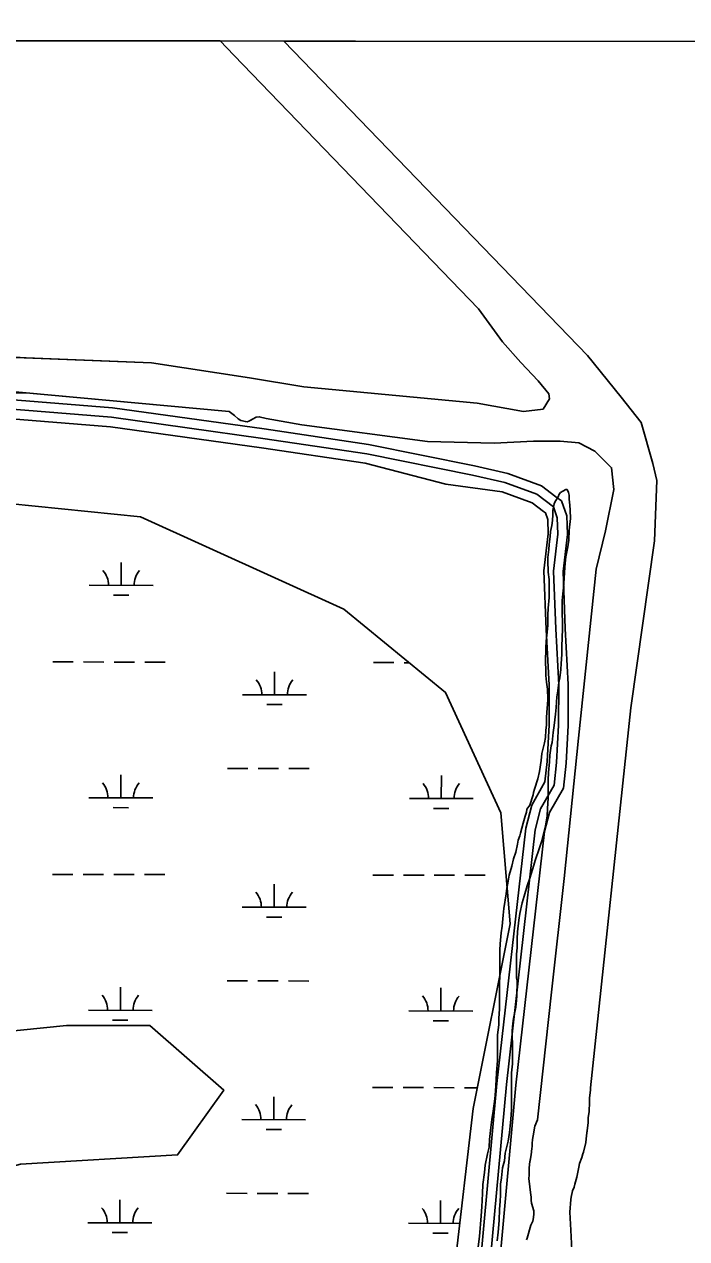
# Model space of a CAD drawing. Extents: x 3219052 to 3256913, y 800770 to 826146.
# Drawn here: x 3245416 to 3246453, y 822468 to 824370 of the extents above; entities that cross this region are included whole.
import ezdxf

# ---------------------------------------------------------------- set-up
doc = ezdxf.new("R2010")
doc.units = 0
for name, color, linetype in [('V-GRID-FRAM', 7, 'Continuous'), ('V-ROAD-CNTR', 7, 'Continuous'), ('V-SITE-VEGE', 7, 'Continuous'), ('V-TOPO-SHOR', 7, 'Continuous'), ('V-WETL-SWMP', 7, 'Continuous')]:
    doc.layers.add(name, color=color, linetype=linetype)

msp = doc.modelspace()

# ---------------------------------------------------------------- linework, layer by layer
at = {"layer": 'V-GRID-FRAM'}
msp.add_lwpolyline([(3223248.6, 824370.1), (3254658.5, 824333.6), (3254645.2, 806146.9), (3223219.5, 806183.5), (3223248.6, 824370.1)], dxfattribs=at)
at = {"layer": 'V-ROAD-CNTR'}
for points in [[(3246248.6, 823630.3), (3246226.1, 823647.5), (3246173.2, 823666.8), (3246121.1, 823678.6), (3245955, 823712.3), (3245791.6, 823736.6), (3245554.4, 823769.6), (3245236.9, 823795.3), (3244747.9, 823846.4), (3244509.1, 823873.8)], [(3246229.2, 823607.4), (3246211.5, 823620.9), (3246164.7, 823638), (3246076.2, 823649.9), (3245949.8, 823682.7), (3245787.4, 823706.9), (3245551.1, 823739.8), (3245234.1, 823765.5), (3244744.7, 823816.6), (3244508.7, 823843.6)], [(3246120.9, 822161.1), (3246171.2, 822710.1), (3246216, 823108.7), (3246224.7, 823141.7), (3246245.8, 823178.8), (3246249.7, 823214.3), (3246252.9, 823272.5), (3246253.1, 823335.6), (3246248.3, 823423.3), (3246244.9, 823513.8), (3246251.7, 823571.8), (3246250.8, 823597.5), (3246244.7, 823614.4), (3246218.8, 823634.2), (3246168.9, 823652.4), (3246117.9, 823664), (3245952.4, 823697.5), (3245789.5, 823721.7), (3245552.7, 823754.7), (3245235.5, 823780.4)], [(3246072.4, 821811.9), (3246058.7, 821837), (3246058.2, 821868), (3246063.8, 821914.2), (3246076.2, 821966.7), (3246096, 822017), (3246112, 822063.7), (3246122.2, 822107.2), (3246135.7, 822158.4), (3246186.1, 822708.6), (3246230.8, 823106), (3246238.7, 823136), (3246260.4, 823174.1), (3246264.7, 823213), (3246267.9, 823272), (3246268.1, 823336), (3246263.3, 823423.9), (3246260, 823513.3), (3246266.7, 823571.2), (3246265.8, 823600.4), (3246257.3, 823623.7), (3246248.6, 823630.3)], [(3246028.8, 821833.2), (3246028.1, 821869.5), (3246034.2, 821919.5), (3246047.5, 821975.7), (3246067.9, 822027.4), (3246083.1, 822072), (3246093.1, 822114.4), (3246106.1, 822163.7), (3246156.2, 822711.6), (3246201.3, 823111.5), (3246210.7, 823147.4), (3246231.2, 823183.6), (3246234.8, 823215.5), (3246237.9, 823272.9), (3246238.1, 823335.2), (3246233.3, 823422.6), (3246229.9, 823514.4), (3246236.7, 823572.4), (3246235.9, 823594.7), (3246232.1, 823605.2), (3246229.2, 823607.4)]]:
    msp.add_lwpolyline(points, dxfattribs=at)
at = {"layer": 'V-SITE-VEGE'}
for p, q in [((3241916.1, 824348.4), (3245723, 824344)), ((3245723, 824344), (3245744.5, 824321.6)), ((3245822.6, 824343.8), (3254658.5, 824333.6)), ((3246298, 823851.4), (3245822.6, 824343.8)), ((3245744.5, 824321.6), (3246127.3, 823924.7)), ((3246127.3, 823924.7), (3246164.9, 823873)), ((3246164.9, 823873), (3246193.6, 823840.3)), ((3245418.9, 823847.6), (3245113.8, 823866.2)), ((3246350.6, 823786), (3246298, 823851.4)), ((3245615.4, 823840.1), (3245418.9, 823847.6)), ((3245768.9, 823816.4), (3245615.4, 823840.1)), ((3246193.6, 823840.3), (3246221, 823811.7)), ((3245853.7, 823802.4), (3245768.9, 823816.4)), ((3246125.5, 823776.7), (3245853.7, 823802.4)), ((3246221, 823811.7), (3246237.4, 823791.2)), ((3246197.9, 823763.9), (3246125.5, 823776.7)), ((3246238.8, 823783.7), (3246228.6, 823767.3)), ((3246237.4, 823791.2), (3246238.8, 823783.7)), ((3246382.1, 823746.5), (3246350.6, 823786)), ((3246228.6, 823767.3), (3246197.9, 823763.9)), ((3246400.6, 823682.4), (3246382.1, 823746.5)), ((3246406.8, 823655.8), (3246400.6, 823682.4)), ((3246402.9, 823561), (3246406.8, 823655.8)), ((3246365.9, 823299.7), (3246402.9, 823561)), ((3246303, 822704.7), (3246365.9, 823299.7)), ((3246301.5, 822689), (3246302.1, 822696.6)), ((3246302.1, 822696.6), (3246302.6, 822701.4)), ((3246302.6, 822701.4), (3246303, 822704.7)), ((3246300.5, 822667.5), (3246301.5, 822682.3)), ((3246301.5, 822682.3), (3246301.5, 822689)), ((3246299, 822657.5), (3246300.5, 822667.5)), ((3246299, 822649.8), (3246299, 822657.5)), ((3246296.5, 822629.8), (3246299, 822649.8)), ((3246291.6, 822604.1), (3246295.5, 822619.3)), ((3246295.5, 822619.3), (3246296.5, 822629.8)), ((3246285.8, 822586.4), (3246289.2, 822595.5)), ((3246289.2, 822595.5), (3246290.6, 822601.2)), ((3246290.6, 822601.2), (3246291.6, 822604.1)), ((3246281.4, 822565), (3246284.3, 822580.2)), ((3246284.3, 822580.2), (3246285.8, 822586.4)), ((3246278.5, 822554), (3246281.4, 822565)), ((3246272.7, 822533.5), (3246274.6, 822543.5)), ((3246274.6, 822543.5), (3246277, 822549.2)), ((3246277, 822549.2), (3246278.5, 822554)), ((3246270.2, 822510.1), (3246272.2, 822529.7)), ((3246272.2, 822529.7), (3246272.7, 822533.5)), ((3246272, 822482), (3246270.2, 822510.1)), ((3246273.7, 822450.5), (3246272, 822482))]:
    msp.add_line(p, q, dxfattribs=at)
for points in [[(3245104.8, 823785.5), (3245419.2, 823792.9), (3245736.8, 823763.8), (3245745.3, 823757.6), (3245751.1, 823752.1), (3245755.5, 823749.6), (3245762.4, 823747.9), (3245765.2, 823747.8), (3245768, 823748.5), (3245773.5, 823752), (3245779.4, 823755.1), (3245784.2, 823755.6), (3245794.9, 823752.8), (3245850.6, 823743), (3246047.8, 823716.8), (3246152.2, 823714.3), (3246213.6, 823717.1), (3246255.2, 823717.2), (3246284.5, 823714.5), (3246309.8, 823701.6), (3246335.8, 823675.8), (3246339.2, 823641.7), (3246326.4, 823576.8), (3246311.5, 823516.8), (3246284.1, 823252), (3246261.4, 823032.3), (3246241.9, 822854.3), (3246219.8, 822654.5), (3246215.9, 822644.5), (3246213, 822629.7), (3246212, 822624), (3246211.5, 822617.3), (3246211.5, 822613), (3246211, 822609.7), (3246210, 822599.7), (3246207.5, 822585.4), (3246207, 822577.7), (3246207, 822567.7), (3246206.5, 822562.9), (3246208.8, 822541), (3246209.7, 822533.3), (3246209.7, 822528.6), (3246210.6, 822523.8), (3246213.9, 822511.8), (3246214.3, 822507.5), (3246213.8, 822501.8), (3246212.4, 822496.1), (3246209.5, 822489.4), (3246203.7, 822469.4), (3246202.7, 822466.6)], [(3246269, 823562.1), (3246269.6, 823577.7), (3246271.7, 823596.4), (3246271.2, 823609.1), (3246270.7, 823617.1), (3246269.2, 823626.7), (3246269.2, 823632.8), (3246268.2, 823636.9), (3246266.2, 823641.4), (3246264.2, 823641.4), (3246259.7, 823638.9), (3246256.1, 823636.9), (3246253.6, 823634.4), (3246252.1, 823630.3), (3246247.5, 823622.8), (3246246, 823619.2), (3246243.9, 823608.6), (3246243.9, 823602.1), (3246243.4, 823593), (3246242.3, 823585.4), (3246240.3, 823575.8), (3246239.8, 823568.2), (3246238.2, 823555.6), (3246237.7, 823547.5), (3246236.1, 823534.9), (3246236.1, 823526.8), (3246236.6, 823515.7), (3246236.6, 823512.1), (3246238.1, 823500.5), (3246238, 823472.7), (3246236.4, 823456), (3246235.9, 823444.9), (3246235.8, 823429.3), (3246234.8, 823418.1), (3246233.2, 823404), (3246232.7, 823393.9), (3246232.6, 823371.2), (3246233.1, 823359), (3246233.1, 823350.4), (3246234.1, 823339.8), (3246235.6, 823329.2), (3246236, 823313.5), (3246235.5, 823304.9), (3246234.4, 823292.8), (3246233.9, 823284.2), (3246233.9, 823272.6), (3246232.8, 823264.5), (3246232.3, 823253.4), (3246230.8, 823244.8), (3246226.7, 823228.2), (3246225.6, 823217), (3246223.1, 823199.9), (3246220.5, 823188.3), (3246214.9, 823172.6), (3246213.4, 823167.1), (3246212.9, 823163.5), (3246207.8, 823147.4), (3246203.2, 823140.8), (3246202.7, 823136.3), (3246200.6, 823130.2), (3246197.6, 823119.1), (3246193, 823103.4), (3246192, 823099.4), (3246189.4, 823092.3), (3246188.4, 823086.3), (3246185.8, 823073.6), (3246182.3, 823063.5), (3246179.7, 823051.9), (3246175.6, 823037.8), (3246173.6, 823025.2), (3246172, 823017.1), (3246171, 823008.5), (3246166.9, 822985.3), (3246165.8, 822975.2), (3246164.3, 822958), (3246162.7, 822947.4), (3246161.2, 822930.2), (3246160.6, 822920.1), (3246160.4, 822827.6), (3246159.3, 822813.5), (3246159.3, 822803.4), (3246157.2, 822787.7), (3246157.1, 822747.3), (3246155.6, 822728.6), (3246155, 822717), (3246154, 822699.3), (3246152.9, 822687.2), (3246150.3, 822668), (3246148.3, 822654.8), (3246146.7, 822642.7), (3246144.6, 822624), (3246144.1, 822611.9), (3246141.6, 822601.3), (3246138, 822583.6), (3246136.9, 822572), (3246134.3, 822553.3), (3246133.8, 822539.2), (3246132.7, 822518.4), (3246131.7, 822504.3), (3246129.1, 822472), (3246127, 822455.8)], [(3246156.8, 822464.8), (3246158.4, 822478.5), (3246160, 822497.1), (3246160.5, 822514.8), (3246161.6, 822526.4), (3246162.1, 822537.1), (3246162.1, 822553.7), (3246163.2, 822563.8), (3246165.2, 822579.5), (3246168.3, 822590.1), (3246169.3, 822602.2), (3246174, 822620.9), (3246176, 822634.5), (3246178.1, 822655.8), (3246179.1, 822669.9), (3246179.3, 822728), (3246180.9, 822742.2), (3246180.9, 822773.5), (3246180, 822785.1), (3246180, 822793.7), (3246181, 822805.3), (3246182.1, 822813.4), (3246185.7, 822831.1), (3246186.2, 822836.1), (3246187.7, 822848.3), (3246187.8, 822872), (3246186.8, 822877.1), (3246186.9, 822914), (3246187.9, 822924.1), (3246188, 822938.2), (3246188.5, 822948.8), (3246190.6, 822967), (3246192.1, 822977.6), (3246195.7, 822994.3), (3246198.8, 823004.9), (3246203.9, 823021), (3246207.9, 823033.2), (3246214.1, 823053.4), (3246216.1, 823060.4), (3246223.2, 823080.6), (3246226.8, 823091.7), (3246232.4, 823115), (3246235, 823130.6), (3246235.5, 823141.7), (3246236.6, 823158.9), (3246236.7, 823186.7), (3246237.2, 823198.3), (3246238.8, 823215), (3246239.3, 823225.6), (3246241.4, 823240.2), (3246242.9, 823245.3), (3246244.5, 823261), (3246246, 823272.1), (3246248.1, 823289.8), (3246249.1, 823300.4), (3246250.2, 823317), (3246251.7, 823326.1), (3246253.3, 823339.3), (3246254.8, 823346.8), (3246256.4, 823360), (3246256.9, 823369.1), (3246257.9, 823383.2), (3246258, 823394.8), (3246258.5, 823411), (3246259.1, 823422.1), (3246259.1, 823432.7), (3246258.6, 823448.4), (3246258.7, 823467.6), (3246260.2, 823483.3), (3246260.3, 823487.8), (3246261.8, 823502.5), (3246262.3, 823512.1), (3246262.9, 823526.2), (3246264.4, 823536.3), (3246267.5, 823552), (3246269, 823562.1)]]:
    msp.add_lwpolyline(points, dxfattribs=at)
at = {"layer": 'V-TOPO-SHOR'}
for points in [[(3245402.8, 823848.2), (3245615.4, 823840.1), (3245768.9, 823816.4), (3245853.7, 823802.4), (3246125.5, 823776.7), (3246197.9, 823763.9), (3246228.6, 823767.3), (3246238.8, 823783.7), (3246237.4, 823791.2), (3246221, 823811.7), (3246193.6, 823840.3), (3246164.9, 823873), (3246127.3, 823924.7), (3245744.5, 824321.6), (3245723, 824344)], [(3245822.6, 824343.8), (3246298, 823851.4), (3246350.6, 823786), (3246382.1, 823746.5), (3246400.6, 823682.4), (3246406.8, 823655.8), (3246402.9, 823561), (3246365.9, 823299.7), (3246303, 822704.7), (3246302.6, 822701.4), (3246302.1, 822696.6), (3246301.5, 822689), (3246301.5, 822682.3), (3246300.5, 822667.5), (3246299, 822657.5), (3246299, 822649.8), (3246297.5, 822637.4), (3246296.5, 822629.8), (3246295.5, 822619.3), (3246291.6, 822604.1), (3246290.6, 822601.2), (3246289.2, 822595.5), (3246285.8, 822586.4), (3246284.3, 822580.2), (3246281.4, 822565), (3246278.5, 822554), (3246277, 822549.2), (3246274.6, 822543.5), (3246272.7, 822533.5), (3246272.2, 822529.7), (3246270.2, 822510.1), (3246272, 822482), (3246273.7, 822450.5)], [(3246202.7, 822466.6), (3246203.7, 822469.4), (3246209.5, 822489.4), (3246212.4, 822496.1), (3246213.8, 822501.8), (3246214.3, 822507.5), (3246213.9, 822511.8), (3246210.6, 822523.8), (3246209.7, 822528.6), (3246209.7, 822533.3), (3246208.8, 822541), (3246207.8, 822549.6), (3246206.5, 822562.9), (3246207, 822567.7), (3246207, 822573.4), (3246207, 822577.7), (3246207.5, 822585.4), (3246208.5, 822591.1), (3246210, 822599.7), (3246211, 822609.7), (3246211.5, 822613), (3246211.5, 822617.3), (3246212, 822624), (3246213, 822629.7), (3246215.9, 822644.5), (3246217.4, 822648.3), (3246219.8, 822654.5), (3246241.9, 822854.3), (3246261.4, 823032.3), (3246284.1, 823252), (3246311.5, 823516.8), (3246326.4, 823576.8), (3246339.2, 823641.7), (3246335.8, 823675.8), (3246309.8, 823701.6), (3246284.5, 823714.5), (3246255.2, 823717.2), (3246213.6, 823717.1), (3246152.2, 823714.3), (3246047.8, 823716.8), (3245850.6, 823743), (3245794.9, 823752.8), (3245784.2, 823755.6), (3245779.4, 823755.1), (3245773.5, 823752), (3245770.9, 823750.3), (3245768, 823748.5), (3245765.2, 823747.8), (3245762.4, 823747.9), (3245755.5, 823749.6), (3245751.1, 823752.1), (3245745.3, 823757.6), (3245736.8, 823763.8), (3245401.9, 823794.5)]]:
    msp.add_lwpolyline(points, dxfattribs=at)
at = {"layer": 'V-WETL-SWMP'}
for p, q in [((3245568, 823491.4), (3245568.1, 823527.4)), ((3245518, 823491.6), (3245618, 823491.3)), ((3245555.9, 823476), (3245579.9, 823476)), ((3245460.9, 823371.6), (3245492.9, 823371.5)), ((3245508.9, 823371.5), (3245540.9, 823371.4)), ((3245556.9, 823371.4), (3245588.9, 823371.3)), ((3245604.9, 823371.3), (3245636.9, 823371.2)), ((3245808.1, 823320.1), (3245808.2, 823356.1)), ((3245962.8, 823370.5), (3245994.8, 823370.5)), ((3246010.8, 823370.4), (3246018.9, 823370.4)), ((3245758.1, 823320.2), (3245858.1, 823320)), ((3245796.1, 823304.7), (3245820.1, 823304.7)), ((3245734.4, 823204.9), (3245766.4, 823204.8)), ((3245782.4, 823204.8), (3245814.4, 823204.7)), ((3245830.4, 823204.7), (3245862.4, 823204.6)), ((3245567.3, 823158.8), (3245567.4, 823194.8)), ((3246069.2, 823157.7), (3246069.3, 823193.7)), ((3245517.3, 823158.9), (3245617.3, 823158.7)), ((3246019.2, 823157.8), (3246119.2, 823157.6)), ((3245555.2, 823143.4), (3245579.2, 823143.3)), ((3246057.2, 823142.3), (3246081.2, 823142.3)), ((3245460.2, 823038.9), (3245492.2, 823038.9)), ((3245508.2, 823038.8), (3245540.2, 823038.8)), ((3245556.2, 823038.7), (3245588.2, 823038.7)), ((3245604.2, 823038.6), (3245636.2, 823038.6)), ((3245962.1, 823037.9), (3245994.1, 823037.8)), ((3246010.1, 823037.8), (3246042.1, 823037.7)), ((3246058.1, 823037.7), (3246090.1, 823037.6)), ((3246106.1, 823037.6), (3246138.1, 823037.5)), ((3245807.4, 822987.5), (3245807.5, 823023.5)), ((3245757.4, 822987.6), (3245857.4, 822987.4)), ((3245795.4, 822972.1), (3245819.4, 822972)), ((3245566.6, 822826.1), (3245566.7, 822862.1)), ((3245733.7, 822872.2), (3245765.7, 822872.1)), ((3245781.7, 822872.1), (3245813.7, 822872)), ((3245829.7, 822872), (3245861.7, 822871.9)), ((3246068.5, 822825), (3246068.6, 822861)), ((3245516.6, 822826.2), (3245616.6, 822826)), ((3246018.5, 822825.2), (3246118.5, 822824.9)), ((3245554.5, 822810.7), (3245578.5, 822810.6)), ((3246056.5, 822809.6), (3246080.5, 822809.6)), ((3245806.7, 822654.8), (3245806.8, 822690.8)), ((3245961.4, 822705.2), (3245993.4, 822705.1)), ((3246009.4, 822705.1), (3246041.4, 822705)), ((3246057.4, 822705), (3246089.4, 822704.9)), ((3246105.4, 822704.9), (3246125.7, 822704.9)), ((3245756.7, 822654.9), (3245856.7, 822654.7)), ((3245794.7, 822639.4), (3245818.7, 822639.3)), ((3245733, 822539.5), (3245765, 822539.4)), ((3245781, 822539.4), (3245813, 822539.3)), ((3245829, 822539.3), (3245861, 822539.2)), ((3245565.9, 822493.4), (3245566, 822529.4)), ((3246067.8, 822492.4), (3246067.9, 822528.4)), ((3245515.9, 822493.5), (3245615.9, 822493.3)), ((3246017.8, 822492.5), (3246098.1, 822492.3)), ((3245553.9, 822478), (3245577.9, 822478)), ((3246055.8, 822477), (3246079.8, 822476.9))]:
    msp.add_line(p, q, dxfattribs=at)
for points in [[(3243384.2, 822643.1), (3243644.7, 822715.5), (3243746, 822787.9), (3243847.3, 822874.8), (3243919.7, 822961.7), (3244064.4, 823034.2), (3244194.6, 823106.6), (3244353.8, 823164.5), (3244368.2, 823251.4), (3244281.4, 823309.3), (3244281.4, 823352.8), (3244440.6, 823410.7), (3244599.8, 823454.2), (3244816.8, 823541.1), (3245135.2, 823628), (3245308.8, 823628), (3245598.2, 823599), (3245916.6, 823454.2), (3246075.8, 823323.8), (3246162.6, 823135.5), (3246177.1, 822961.7), (3246119.2, 822672.1), (3246090.2, 822425.9)], [(3245135.2, 822411.4), (3245193.1, 822527.3), (3245410.1, 822585.2), (3245656.1, 822599.7), (3245728.5, 822701.1), (3245612.7, 822802.4), (3245482.5, 822802.4), (3245337.8, 822787.9), (3245135.2, 822759), (3245005, 822773.5), (3244787.9, 822759), (3244484, 822744.5), (3244223.5, 822628.6), (3243963.1, 822527.3), (3243746, 822454.8)]]:
    msp.add_lwpolyline(points, dxfattribs=at)
for centre, start, end in [((3245512.7, 823492), 359.1081, 40.6518), ((3245623.2, 823491.8), 139.1081, 180.6517), ((3245752.8, 823320.7), 359.1081, 40.6518), ((3245863.3, 823320.5), 139.1081, 180.6517), ((3245512, 823159.4), 359.1081, 40.6518), ((3245622.5, 823159.1), 139.1081, 180.6517), ((3246013.9, 823158.3), 359.1081, 40.6518), ((3246124.4, 823158.1), 139.1081, 180.6517), ((3245752.2, 822988), 359.1081, 40.6518), ((3245862.6, 822987.8), 139.1081, 180.6517), ((3245511.3, 822826.7), 359.1081, 40.6518), ((3245621.8, 822826.5), 139.1081, 180.6517), ((3246013.2, 822825.6), 359.1081, 40.6518), ((3246123.7, 822825.4), 139.1081, 180.6517), ((3245751.5, 822655.4), 359.1081, 40.6518), ((3245861.9, 822655.1), 139.1081, 180.6517), ((3245510.6, 822494), 359.1081, 40.6518), ((3245621.1, 822493.8), 139.1081, 180.6517), ((3246012.5, 822493), 359.1081, 40.6518), ((3246123, 822492.7), 139.1081, 180.6517)]:
    msp.add_arc(centre, 35.2, start, end, dxfattribs=at)

doc.saveas('drawing.dxf')
